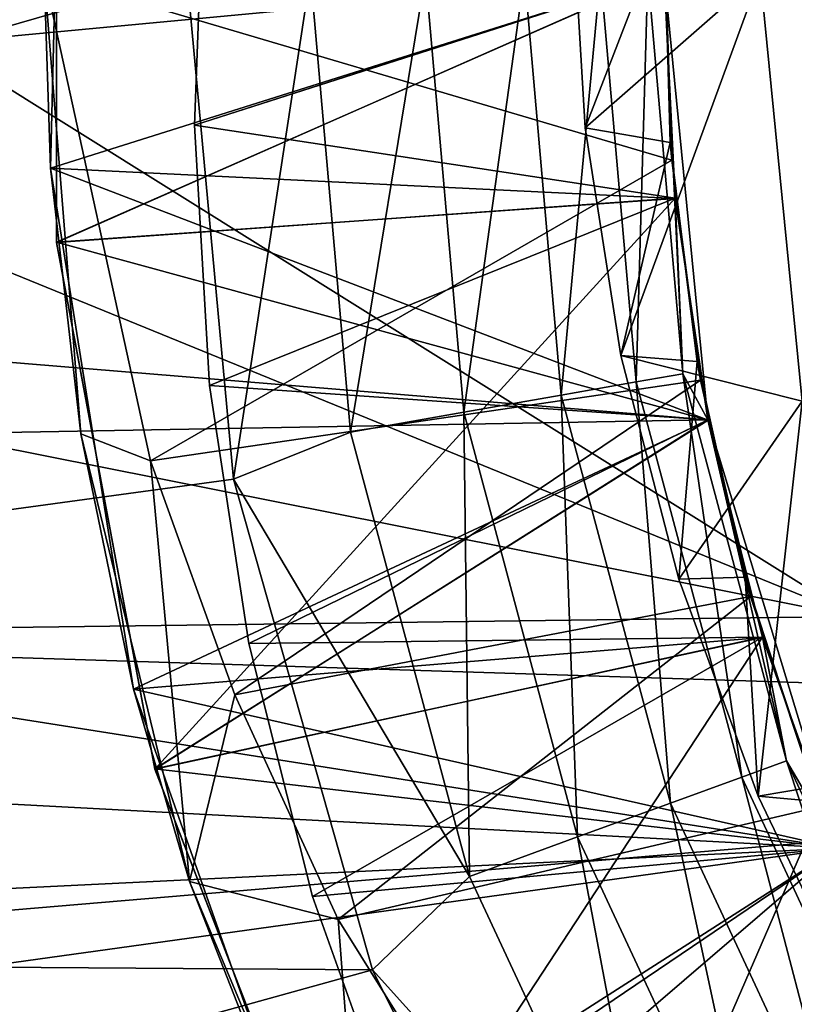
# Model space of a CAD drawing. Header units: inches. Extents: x -9.1 to 9.1, y 0 to 18.8.
# Tile 443 of 565: x 8.5292 to 8.5546, y 9.6923 to 9.7245. Entities that reach past the tile are written whole.
import ezdxf

# ---------------------------------------------------------------- set-up
doc = ezdxf.new("R2010")
doc.units = ezdxf.units.IN
doc.header["$LTSCALE"] = 65.185185
doc.header["$MEASUREMENT"] = 0
for name, color, linetype in [('209', 7, 'CONTINUOUS'), ('26', 7, 'CONTINUOUS'), ('371', 7, 'CONTINUOUS'), ('372', 7, 'CONTINUOUS'), ('375', 7, 'CONTINUOUS'), ('378', 7, 'CONTINUOUS'), ('379', 7, 'CONTINUOUS'), ('381', 7, 'CONTINUOUS'), ('382', 7, 'CONTINUOUS'), ('386', 7, 'CONTINUOUS'), ('390', 7, 'CONTINUOUS'), ('392', 7, 'CONTINUOUS'), ('394', 7, 'CONTINUOUS'), ('395', 7, 'CONTINUOUS'), ('396', 7, 'CONTINUOUS'), ('397', 7, 'CONTINUOUS'), ('398', 7, 'CONTINUOUS'), ('399', 7, 'CONTINUOUS'), ('400', 7, 'CONTINUOUS'), ('405', 7, 'CONTINUOUS'), ('815', 7, 'CONTINUOUS'), ('959', 7, 'CONTINUOUS'), ('960', 7, 'CONTINUOUS'), ('961', 7, 'CONTINUOUS'), ('962', 7, 'CONTINUOUS'), ('963', 7, 'CONTINUOUS'), ('964', 7, 'CONTINUOUS'), ('965', 7, 'CONTINUOUS'), ('966', 7, 'CONTINUOUS'), ('967', 7, 'CONTINUOUS')]:
    doc.layers.add(name, color=color, linetype=linetype)

msp = doc.modelspace()

# ---------------------------------------------------------------- linework, layer by layer
at = {"layer": '209', "color": 252, "linetype": 'Continuous', "true_color": 0x969696}
for points in [[(8.377792, 9.68874, 6.407), (8.375, 9.726, 6.407), (8.555984, 9.697413, 6.407), (8.377792, 9.68874, 6.407)], [(8.555984, 9.697413, 6.407), (8.375, 9.726, 6.407), (8.551733, 9.711426, 6.407), (8.555984, 9.697413, 6.407)], [(8.551733, 9.711426, 6.407), (8.375, 9.726, 6.407), (8.550297, 9.726, 6.407), (8.551733, 9.711426, 6.407)], [(8.562887, 9.684497, 6.407), (8.377792, 9.68874, 6.407), (8.555984, 9.697413, 6.407), (8.562887, 9.684497, 6.407)]]:
    msp.add_3dface(points, dxfattribs=at)
at = {"layer": '26', "color": 253, "linetype": 'Continuous', "true_color": 0xaab4c3}
for points in [[(8.358215, 9.745548, 6.625), (8.35811, 9.707942, 6.625), (8.551733, 9.740574, 6.625), (8.358215, 9.745548, 6.625)], [(8.551733, 9.740574, 6.625), (8.35811, 9.707942, 6.625), (8.550297, 9.726, 6.625), (8.551733, 9.740574, 6.625)], [(8.550297, 9.726, 6.625), (8.35811, 9.707942, 6.625), (8.551733, 9.711426, 6.625), (8.550297, 9.726, 6.625)], [(8.551733, 9.711426, 6.625), (8.35811, 9.707942, 6.625), (8.555984, 9.697413, 6.625), (8.551733, 9.711426, 6.625)], [(8.35811, 9.707942, 6.625), (8.36328, 9.670692, 6.625), (8.555984, 9.697413, 6.625), (8.35811, 9.707942, 6.625)], [(8.555984, 9.697413, 6.625), (8.36328, 9.670692, 6.625), (8.562887, 9.684497, 6.625), (8.555984, 9.697413, 6.625)]]:
    msp.add_3dface(points, dxfattribs=at)
at = {"layer": '371', "color": 252, "linetype": 'Continuous', "true_color": 0x969696}
for points in [[(8.550317, 9.727725, 7.061068), (8.550307, 9.727173, 7.057199), (8.5505, 9.720503, 7.061571), (8.550317, 9.727725, 7.061068)], [(8.550307, 9.727173, 7.057199), (8.550545, 9.719918, 7.057704), (8.5505, 9.720503, 7.061571), (8.550307, 9.727173, 7.057199)], [(8.5505, 9.720503, 7.061571), (8.550545, 9.719918, 7.057704), (8.551379, 9.713333, 7.062072), (8.5505, 9.720503, 7.061571)], [(8.550545, 9.719918, 7.057704), (8.551487, 9.71272, 7.058205), (8.551379, 9.713333, 7.062072), (8.550545, 9.719918, 7.057704)], [(8.551379, 9.713333, 7.062072), (8.551487, 9.71272, 7.058205), (8.552946, 9.706283, 7.062562), (8.551379, 9.713333, 7.062072)], [(8.551487, 9.71272, 7.058205), (8.553123, 9.705648, 7.0587), (8.552946, 9.706283, 7.062562), (8.551487, 9.71272, 7.058205)], [(8.552946, 9.706283, 7.062562), (8.553123, 9.705648, 7.0587), (8.555188, 9.699416, 7.063042), (8.552946, 9.706283, 7.062562)], [(8.553123, 9.705648, 7.0587), (8.555437, 9.69877, 7.05918), (8.555188, 9.699416, 7.063042), (8.553123, 9.705648, 7.0587)]]:
    msp.add_3dface(points, dxfattribs=at)
at = {"layer": '372', "color": 252, "linetype": 'Continuous', "true_color": 0x969696}
for points in [[(8.530405, 9.734767, 6.978678), (8.530405, 9.717236, 6.979638), (8.530405, 9.734764, 6.98258), (8.530405, 9.734767, 6.978678)], [(8.530405, 9.734764, 6.98258), (8.530405, 9.717236, 6.979638), (8.530405, 9.717233, 6.983541), (8.530405, 9.734764, 6.98258)], [(8.530405, 9.717236, 6.979638), (8.533627, 9.700001, 6.980582), (8.530405, 9.717233, 6.983541), (8.530405, 9.717236, 6.979638)], [(8.530405, 9.717233, 6.983541), (8.533627, 9.700001, 6.980582), (8.533627, 9.699999, 6.984488), (8.530405, 9.717233, 6.983541)], [(8.533627, 9.700001, 6.980582), (8.53996, 9.683654, 6.981476), (8.533627, 9.699999, 6.984488), (8.533627, 9.700001, 6.980582)], [(8.533627, 9.699999, 6.984488), (8.53996, 9.683654, 6.981476), (8.53996, 9.683654, 6.985383), (8.533627, 9.699999, 6.984488)]]:
    msp.add_3dface(points, dxfattribs=at)
at = {"layer": '375', "color": 252, "linetype": 'Continuous', "true_color": 0x969696}
for points in [[(8.534672, 9.726, 6.319), (8.536195, 9.709485, 6.319), (8.538717, 9.726, 6.319532), (8.534672, 9.726, 6.319)], [(8.538717, 9.726, 6.319532), (8.536195, 9.709485, 6.319), (8.540027, 9.711017, 6.319532), (8.538717, 9.726, 6.319532)], [(8.538717, 9.726, 6.319532), (8.540027, 9.711017, 6.319532), (8.542489, 9.726, 6.321095), (8.538717, 9.726, 6.319532)], [(8.542489, 9.726, 6.321095), (8.540027, 9.711017, 6.319532), (8.543742, 9.711672, 6.321095), (8.542489, 9.726, 6.321095)], [(8.545727, 9.726, 6.323582), (8.542489, 9.726, 6.321095), (8.543742, 9.711672, 6.321095), (8.545727, 9.726, 6.323582)], [(8.546931, 9.712234, 6.323582), (8.545727, 9.726, 6.323582), (8.543742, 9.711672, 6.321095), (8.546931, 9.712234, 6.323582)], [(8.54821, 9.726, 6.326823), (8.545727, 9.726, 6.323582), (8.546931, 9.712234, 6.323582), (8.54821, 9.726, 6.326823)], [(8.549377, 9.712666, 6.326823), (8.54821, 9.726, 6.326823), (8.546931, 9.712234, 6.323582), (8.549377, 9.712666, 6.326823)], [(8.549769, 9.726, 6.330597), (8.54821, 9.726, 6.326823), (8.549377, 9.712666, 6.326823), (8.549769, 9.726, 6.330597)], [(8.550912, 9.712936, 6.330597), (8.549769, 9.726, 6.330597), (8.549377, 9.712666, 6.326823), (8.550912, 9.712936, 6.330597)], [(8.550912, 9.712936, 6.330597), (8.550297, 9.726, 6.334625), (8.549769, 9.726, 6.330597), (8.550912, 9.712936, 6.330597)], [(8.550657, 9.718678, 6.334625), (8.550297, 9.726, 6.334625), (8.550912, 9.712936, 6.330597), (8.550657, 9.718678, 6.334625)], [(8.551733, 9.711426, 6.334625), (8.550657, 9.718678, 6.334625), (8.550912, 9.712936, 6.330597), (8.551733, 9.711426, 6.334625)], [(8.550508, 9.698887, 6.323582), (8.549377, 9.712666, 6.326823), (8.546931, 9.712234, 6.323582), (8.550508, 9.698887, 6.323582)], [(8.552841, 9.699736, 6.326823), (8.550912, 9.712936, 6.330597), (8.549377, 9.712666, 6.326823), (8.552841, 9.699736, 6.326823)], [(8.552841, 9.699736, 6.326823), (8.549377, 9.712666, 6.326823), (8.550508, 9.698887, 6.323582), (8.552841, 9.699736, 6.326823)], [(8.554306, 9.70027, 6.330597), (8.551733, 9.711426, 6.334625), (8.550912, 9.712936, 6.330597), (8.554306, 9.70027, 6.330597)], [(8.554306, 9.70027, 6.330597), (8.550912, 9.712936, 6.330597), (8.552841, 9.699736, 6.326823), (8.554306, 9.70027, 6.330597)], [(8.547465, 9.697779, 6.321095), (8.546931, 9.712234, 6.323582), (8.543742, 9.711672, 6.321095), (8.547465, 9.697779, 6.321095)], [(8.550508, 9.698887, 6.323582), (8.546931, 9.712234, 6.323582), (8.547465, 9.697779, 6.321095), (8.550508, 9.698887, 6.323582)], [(8.540027, 9.711017, 6.319532), (8.54392, 9.696489, 6.319532), (8.543742, 9.711672, 6.321095), (8.540027, 9.711017, 6.319532)], [(8.54392, 9.696489, 6.319532), (8.547465, 9.697779, 6.321095), (8.543742, 9.711672, 6.321095), (8.54392, 9.696489, 6.319532)], [(8.553514, 9.704315, 6.334625), (8.551733, 9.711426, 6.334625), (8.554306, 9.70027, 6.330597), (8.553514, 9.704315, 6.334625)], [(8.540027, 9.711017, 6.319532), (8.536195, 9.709485, 6.319), (8.54392, 9.696489, 6.319532), (8.540027, 9.711017, 6.319532)], [(8.536195, 9.709485, 6.319), (8.540748, 9.693431, 6.319), (8.54392, 9.696489, 6.319532), (8.536195, 9.709485, 6.319)], [(8.555984, 9.697413, 6.334625), (8.553514, 9.704315, 6.334625), (8.554306, 9.70027, 6.330597), (8.555984, 9.697413, 6.334625)], [(8.558498, 9.687605, 6.326823), (8.554306, 9.70027, 6.330597), (8.552841, 9.699736, 6.326823), (8.558498, 9.687605, 6.326823)], [(8.559848, 9.688385, 6.330597), (8.555984, 9.697413, 6.334625), (8.554306, 9.70027, 6.330597), (8.559848, 9.688385, 6.330597)], [(8.559848, 9.688385, 6.330597), (8.554306, 9.70027, 6.330597), (8.558498, 9.687605, 6.326823), (8.559848, 9.688385, 6.330597)], [(8.556347, 9.686363, 6.323582), (8.552841, 9.699736, 6.326823), (8.550508, 9.698887, 6.323582), (8.556347, 9.686363, 6.323582)], [(8.558498, 9.687605, 6.326823), (8.552841, 9.699736, 6.326823), (8.556347, 9.686363, 6.323582), (8.558498, 9.687605, 6.326823)], [(8.553543, 9.684744, 6.321095), (8.550508, 9.698887, 6.323582), (8.547465, 9.697779, 6.321095), (8.553543, 9.684744, 6.321095)], [(8.556347, 9.686363, 6.323582), (8.550508, 9.698887, 6.323582), (8.553543, 9.684744, 6.321095), (8.556347, 9.686363, 6.323582)], [(8.54392, 9.696489, 6.319532), (8.550276, 9.682858, 6.319532), (8.547465, 9.697779, 6.321095), (8.54392, 9.696489, 6.319532)], [(8.550276, 9.682858, 6.319532), (8.553543, 9.684744, 6.321095), (8.547465, 9.697779, 6.321095), (8.550276, 9.682858, 6.319532)], [(8.54392, 9.696489, 6.319532), (8.540748, 9.693431, 6.319), (8.550276, 9.682858, 6.319532), (8.54392, 9.696489, 6.319532)], [(8.540748, 9.693431, 6.319), (8.54817, 9.6785, 6.319), (8.550276, 9.682858, 6.319532), (8.540748, 9.693431, 6.319)]]:
    msp.add_3dface(points, dxfattribs=at)
at = {"layer": '378', "color": 252, "linetype": 'Continuous', "true_color": 0x969696}
for points in [[(8.530405, 9.734767, 6.916178), (8.530405, 9.717236, 6.917138), (8.530405, 9.734764, 6.92008), (8.530405, 9.734767, 6.916178)], [(8.530405, 9.734764, 6.92008), (8.530405, 9.717236, 6.917138), (8.530405, 9.717233, 6.921041), (8.530405, 9.734764, 6.92008)], [(8.530405, 9.717236, 6.917138), (8.533627, 9.700001, 6.918082), (8.530405, 9.717233, 6.921041), (8.530405, 9.717236, 6.917138)], [(8.530405, 9.717233, 6.921041), (8.533627, 9.700001, 6.918082), (8.533627, 9.699999, 6.921988), (8.530405, 9.717233, 6.921041)], [(8.533627, 9.700001, 6.918082), (8.53996, 9.683654, 6.918976), (8.533627, 9.699999, 6.921988), (8.533627, 9.700001, 6.918082)], [(8.533627, 9.699999, 6.921988), (8.53996, 9.683654, 6.918976), (8.53996, 9.683654, 6.922883), (8.533627, 9.699999, 6.921988)]]:
    msp.add_3dface(points, dxfattribs=at)
at = {"layer": '379', "color": 252, "linetype": 'Continuous', "true_color": 0x969696}
for points in [[(8.547713, 9.720979, 7.063112), (8.553437, 9.726, 7.069), (8.54727, 9.728507, 7.062792), (8.547713, 9.720979, 7.063112)], [(8.548885, 9.713528, 7.063432), (8.553437, 9.726, 7.069), (8.547713, 9.720979, 7.063112), (8.548885, 9.713528, 7.063432)], [(8.554812, 9.712039, 7.069), (8.553437, 9.726, 7.069), (8.548885, 9.713528, 7.063432), (8.554812, 9.712039, 7.069)], [(8.55078, 9.706207, 7.063749), (8.554812, 9.712039, 7.069), (8.548885, 9.713528, 7.063432), (8.55078, 9.706207, 7.063749)], [(8.553376, 9.699113, 7.064059), (8.554812, 9.712039, 7.069), (8.55078, 9.706207, 7.063749), (8.553376, 9.699113, 7.064059)], [(8.558885, 9.698614, 7.069), (8.554812, 9.712039, 7.069), (8.553376, 9.699113, 7.064059), (8.558885, 9.698614, 7.069)], [(8.55663, 9.692338, 7.064355), (8.558885, 9.698614, 7.069), (8.553376, 9.699113, 7.064059), (8.55663, 9.692338, 7.064355)]]:
    msp.add_3dface(points, dxfattribs=at)
at = {"layer": '381', "color": 252, "linetype": 'Continuous', "true_color": 0x969696}
for points in [[(8.534922, 9.721066, 6.82986), (8.535244, 9.729585, 6.829591), (8.550297, 9.726, 6.819), (8.534922, 9.721066, 6.82986)], [(8.550657, 9.718678, 6.819), (8.534922, 9.721066, 6.82986), (8.550297, 9.726, 6.819), (8.550657, 9.718678, 6.819)], [(8.535411, 9.712544, 6.830127), (8.534922, 9.721066, 6.82986), (8.550657, 9.718678, 6.819), (8.535411, 9.712544, 6.830127)], [(8.551733, 9.711427, 6.819), (8.535411, 9.712544, 6.830127), (8.550657, 9.718678, 6.819), (8.551733, 9.711427, 6.819)], [(8.536702, 9.704111, 6.830391), (8.535411, 9.712544, 6.830127), (8.551733, 9.711427, 6.819), (8.536702, 9.704111, 6.830391)], [(8.553514, 9.704315, 6.819), (8.536702, 9.704111, 6.830391), (8.551733, 9.711427, 6.819), (8.553514, 9.704315, 6.819)], [(8.538791, 9.695825, 6.830648), (8.536702, 9.704111, 6.830391), (8.553514, 9.704315, 6.819), (8.538791, 9.695825, 6.830648)], [(8.555984, 9.697412, 6.819), (8.538791, 9.695825, 6.830648), (8.553514, 9.704315, 6.819), (8.555984, 9.697412, 6.819)], [(8.541673, 9.68774, 6.830896), (8.538791, 9.695825, 6.830648), (8.555984, 9.697412, 6.819), (8.541673, 9.68774, 6.830896)], [(8.559118, 9.690785, 6.819), (8.541673, 9.68774, 6.830896), (8.555984, 9.697412, 6.819), (8.559118, 9.690785, 6.819)]]:
    msp.add_3dface(points, dxfattribs=at)
at = {"layer": '382', "color": 252, "linetype": 'Continuous', "true_color": 0x969696}
for points in [[(8.530405, 9.734767, 6.853678), (8.530405, 9.717236, 6.854638), (8.530405, 9.734764, 6.85758), (8.530405, 9.734767, 6.853678)], [(8.530405, 9.734764, 6.85758), (8.530405, 9.717236, 6.854638), (8.530405, 9.717233, 6.858541), (8.530405, 9.734764, 6.85758)], [(8.530405, 9.717236, 6.854638), (8.533627, 9.700001, 6.855582), (8.530405, 9.717233, 6.858541), (8.530405, 9.717236, 6.854638)], [(8.530405, 9.717233, 6.858541), (8.533627, 9.700001, 6.855582), (8.533627, 9.699999, 6.859488), (8.530405, 9.717233, 6.858541)], [(8.533627, 9.700001, 6.855582), (8.53996, 9.683654, 6.856476), (8.533627, 9.699999, 6.859488), (8.533627, 9.700001, 6.855582)], [(8.533627, 9.699999, 6.859488), (8.53996, 9.683654, 6.856476), (8.53996, 9.683654, 6.860383), (8.533627, 9.699999, 6.859488)]]:
    msp.add_3dface(points, dxfattribs=at)
at = {"layer": '386', "color": 252, "linetype": 'Continuous', "true_color": 0x969696}
for points in [[(8.530405, 9.734767, 7.009928), (8.530405, 9.717236, 7.010888), (8.530405, 9.734764, 7.01383), (8.530405, 9.734767, 7.009928)], [(8.530405, 9.734764, 7.01383), (8.530405, 9.717236, 7.010888), (8.530405, 9.717233, 7.014791), (8.530405, 9.734764, 7.01383)], [(8.530405, 9.717236, 7.010888), (8.533627, 9.700001, 7.011832), (8.530405, 9.717233, 7.014791), (8.530405, 9.717236, 7.010888)], [(8.530405, 9.717233, 7.014791), (8.533627, 9.700001, 7.011832), (8.533627, 9.699999, 7.015738), (8.530405, 9.717233, 7.014791)], [(8.533627, 9.700001, 7.011832), (8.53996, 9.683654, 7.012726), (8.533627, 9.699999, 7.015738), (8.533627, 9.700001, 7.011832)], [(8.533627, 9.699999, 7.015738), (8.53996, 9.683654, 7.012726), (8.53996, 9.683654, 7.016633), (8.533627, 9.699999, 7.015738)]]:
    msp.add_3dface(points, dxfattribs=at)
at = {"layer": '390', "color": 252, "linetype": 'Continuous', "true_color": 0x969696}
for points in [[(8.530405, 9.734767, 6.947428), (8.530405, 9.717236, 6.948388), (8.530405, 9.734764, 6.95133), (8.530405, 9.734767, 6.947428)], [(8.530405, 9.734764, 6.95133), (8.530405, 9.717236, 6.948388), (8.530405, 9.717233, 6.952291), (8.530405, 9.734764, 6.95133)], [(8.530405, 9.717236, 6.948388), (8.533627, 9.700001, 6.949332), (8.530405, 9.717233, 6.952291), (8.530405, 9.717236, 6.948388)], [(8.530405, 9.717233, 6.952291), (8.533627, 9.700001, 6.949332), (8.533627, 9.699999, 6.953238), (8.530405, 9.717233, 6.952291)], [(8.533627, 9.700001, 6.949332), (8.53996, 9.683654, 6.950226), (8.533627, 9.699999, 6.953238), (8.533627, 9.700001, 6.949332)], [(8.533627, 9.699999, 6.953238), (8.53996, 9.683654, 6.950226), (8.53996, 9.683654, 6.954133), (8.533627, 9.699999, 6.953238)]]:
    msp.add_3dface(points, dxfattribs=at)
at = {"layer": '392', "color": 252, "linetype": 'Continuous', "true_color": 0x969696}
for points in [[(8.530405, 9.734764, 6.98258), (8.530405, 9.717233, 6.983541), (8.550297, 9.726006, 6.994781), (8.530405, 9.734764, 6.98258)], [(8.530405, 9.734764, 6.92008), (8.530405, 9.717233, 6.921041), (8.550297, 9.726006, 6.932281), (8.530405, 9.734764, 6.92008)], [(8.530405, 9.734764, 6.85758), (8.530405, 9.717233, 6.858541), (8.550297, 9.726006, 6.869781), (8.530405, 9.734764, 6.85758)], [(8.530405, 9.734764, 7.01383), (8.530405, 9.717233, 7.014791), (8.550297, 9.726006, 7.026031), (8.530405, 9.734764, 7.01383)], [(8.530405, 9.734764, 6.95133), (8.530405, 9.717233, 6.952291), (8.550297, 9.726006, 6.963531), (8.530405, 9.734764, 6.95133)], [(8.530405, 9.717233, 6.889791), (8.550297, 9.726006, 6.901031), (8.530405, 9.734764, 6.88883), (8.530405, 9.717233, 6.889791)], [(8.535244, 9.729585, 6.829591), (8.534922, 9.721066, 6.82986), (8.550297, 9.726006, 6.838531), (8.535244, 9.729585, 6.829591)], [(8.550545, 9.719918, 7.057704), (8.550307, 9.727173, 7.057199), (8.53, 9.726, 7.045562), (8.550545, 9.719918, 7.057704)], [(8.533478, 9.710088, 7.047668), (8.550545, 9.719918, 7.057704), (8.53, 9.726, 7.045562), (8.533478, 9.710088, 7.047668)], [(8.550297, 9.726006, 6.994781), (8.530405, 9.717233, 6.983541), (8.550657, 9.718683, 6.99529), (8.550297, 9.726006, 6.994781)], [(8.550297, 9.726006, 6.932281), (8.530405, 9.717233, 6.921041), (8.550657, 9.718683, 6.93279), (8.550297, 9.726006, 6.932281)], [(8.550297, 9.726006, 6.869781), (8.530405, 9.717233, 6.858541), (8.550657, 9.718683, 6.87029), (8.550297, 9.726006, 6.869781)], [(8.550297, 9.726006, 7.026031), (8.530405, 9.717233, 7.014791), (8.550657, 9.718683, 7.02654), (8.550297, 9.726006, 7.026031)], [(8.550297, 9.726006, 6.963531), (8.530405, 9.717233, 6.952291), (8.550657, 9.718683, 6.96404), (8.550297, 9.726006, 6.963531)], [(8.550657, 9.718683, 6.90154), (8.550297, 9.726006, 6.901031), (8.530405, 9.717233, 6.889791), (8.550657, 9.718683, 6.90154)], [(8.550297, 9.726006, 6.838531), (8.534922, 9.721066, 6.82986), (8.550657, 9.718683, 6.83904), (8.550297, 9.726006, 6.838531)], [(8.534922, 9.721066, 6.82986), (8.535411, 9.712544, 6.830127), (8.550657, 9.718683, 6.83904), (8.534922, 9.721066, 6.82986)], [(8.551487, 9.71272, 7.058205), (8.550545, 9.719918, 7.057704), (8.533478, 9.710088, 7.047668), (8.551487, 9.71272, 7.058205)], [(8.530405, 9.717233, 6.983541), (8.533627, 9.699999, 6.984488), (8.550657, 9.718683, 6.99529), (8.530405, 9.717233, 6.983541)], [(8.530405, 9.717233, 6.921041), (8.533627, 9.699999, 6.921988), (8.550657, 9.718683, 6.93279), (8.530405, 9.717233, 6.921041)], [(8.530405, 9.717233, 6.858541), (8.533627, 9.699999, 6.859488), (8.550657, 9.718683, 6.87029), (8.530405, 9.717233, 6.858541)], [(8.530405, 9.717233, 7.014791), (8.533627, 9.699999, 7.015738), (8.550657, 9.718683, 7.02654), (8.530405, 9.717233, 7.014791)], [(8.530405, 9.717233, 6.952291), (8.533627, 9.699999, 6.953238), (8.550657, 9.718683, 6.96404), (8.530405, 9.717233, 6.952291)], [(8.533627, 9.699999, 6.890738), (8.550657, 9.718683, 6.90154), (8.530405, 9.717233, 6.889791), (8.533627, 9.699999, 6.890738)], [(8.550657, 9.718683, 6.99529), (8.533627, 9.699999, 6.984488), (8.551732, 9.711431, 6.995795), (8.550657, 9.718683, 6.99529)], [(8.550657, 9.718683, 6.93279), (8.533627, 9.699999, 6.921988), (8.551732, 9.711431, 6.933295), (8.550657, 9.718683, 6.93279)], [(8.550657, 9.718683, 6.87029), (8.533627, 9.699999, 6.859488), (8.551732, 9.711431, 6.870795), (8.550657, 9.718683, 6.87029)], [(8.550657, 9.718683, 7.02654), (8.533627, 9.699999, 7.015738), (8.551732, 9.711431, 7.027045), (8.550657, 9.718683, 7.02654)], [(8.550657, 9.718683, 6.96404), (8.533627, 9.699999, 6.953238), (8.551732, 9.711431, 6.964545), (8.550657, 9.718683, 6.96404)], [(8.551732, 9.711431, 6.902045), (8.550657, 9.718683, 6.90154), (8.533627, 9.699999, 6.890738), (8.551732, 9.711431, 6.902045)], [(8.550657, 9.718683, 6.83904), (8.535411, 9.712544, 6.830127), (8.551732, 9.711431, 6.839545), (8.550657, 9.718683, 6.83904)], [(8.536241, 9.702424, 7.048725), (8.551487, 9.71272, 7.058205), (8.533478, 9.710088, 7.047668), (8.536241, 9.702424, 7.048725)], [(8.553123, 9.705648, 7.0587), (8.551487, 9.71272, 7.058205), (8.536241, 9.702424, 7.048725), (8.553123, 9.705648, 7.0587)], [(8.535411, 9.712544, 6.830127), (8.536702, 9.704111, 6.830391), (8.551732, 9.711431, 6.839545), (8.535411, 9.712544, 6.830127)], [(8.551732, 9.711431, 6.995795), (8.533627, 9.699999, 6.984488), (8.553513, 9.704319, 6.996293), (8.551732, 9.711431, 6.995795)], [(8.551732, 9.711431, 6.933295), (8.533627, 9.699999, 6.921988), (8.553513, 9.704319, 6.933793), (8.551732, 9.711431, 6.933295)], [(8.551732, 9.711431, 6.870795), (8.533627, 9.699999, 6.859488), (8.553513, 9.704319, 6.871293), (8.551732, 9.711431, 6.870795)], [(8.551732, 9.711431, 7.027045), (8.533627, 9.699999, 7.015738), (8.553513, 9.704319, 7.027543), (8.551732, 9.711431, 7.027045)], [(8.551732, 9.711431, 6.964545), (8.533627, 9.699999, 6.953238), (8.553513, 9.704319, 6.965043), (8.551732, 9.711431, 6.964545)], [(8.553513, 9.704319, 6.902543), (8.551732, 9.711431, 6.902045), (8.533627, 9.699999, 6.890738), (8.553513, 9.704319, 6.902543)], [(8.551732, 9.711431, 6.839545), (8.536702, 9.704111, 6.830391), (8.553513, 9.704319, 6.840043), (8.551732, 9.711431, 6.839545)], [(8.539627, 9.695073, 7.04976), (8.553123, 9.705648, 7.0587), (8.536241, 9.702424, 7.048725), (8.539627, 9.695073, 7.04976)], [(8.555437, 9.69877, 7.05918), (8.553123, 9.705648, 7.0587), (8.539627, 9.695073, 7.04976), (8.555437, 9.69877, 7.05918)], [(8.533627, 9.699999, 6.984488), (8.53996, 9.683654, 6.985383), (8.553513, 9.704319, 6.996293), (8.533627, 9.699999, 6.984488)], [(8.533627, 9.699999, 6.921988), (8.53996, 9.683654, 6.922883), (8.553513, 9.704319, 6.933793), (8.533627, 9.699999, 6.921988)], [(8.533627, 9.699999, 6.859488), (8.53996, 9.683654, 6.860383), (8.553513, 9.704319, 6.871293), (8.533627, 9.699999, 6.859488)], [(8.533627, 9.699999, 7.015738), (8.53996, 9.683654, 7.016633), (8.553513, 9.704319, 7.027543), (8.533627, 9.699999, 7.015738)], [(8.533627, 9.699999, 6.953238), (8.53996, 9.683654, 6.954133), (8.553513, 9.704319, 6.965043), (8.533627, 9.699999, 6.953238)], [(8.53996, 9.683654, 6.891633), (8.553513, 9.704319, 6.902543), (8.533627, 9.699999, 6.890738), (8.53996, 9.683654, 6.891633)], [(8.536702, 9.704111, 6.830391), (8.538791, 9.695825, 6.830648), (8.553513, 9.704319, 6.840043), (8.536702, 9.704111, 6.830391)], [(8.553513, 9.704319, 6.840043), (8.538791, 9.695825, 6.830648), (8.555982, 9.697416, 6.840524), (8.553513, 9.704319, 6.840043)], [(8.553513, 9.704319, 6.996293), (8.53996, 9.683654, 6.985383), (8.555982, 9.697416, 6.996774), (8.553513, 9.704319, 6.996293)], [(8.553513, 9.704319, 6.933793), (8.53996, 9.683654, 6.922883), (8.555982, 9.697416, 6.934274), (8.553513, 9.704319, 6.933793)], [(8.553513, 9.704319, 6.871293), (8.53996, 9.683654, 6.860383), (8.555982, 9.697416, 6.871774), (8.553513, 9.704319, 6.871293)], [(8.553513, 9.704319, 7.027543), (8.53996, 9.683654, 7.016633), (8.555982, 9.697416, 7.028024), (8.553513, 9.704319, 7.027543)], [(8.553513, 9.704319, 6.965043), (8.53996, 9.683654, 6.954133), (8.555982, 9.697416, 6.965524), (8.553513, 9.704319, 6.965043)], [(8.555982, 9.697416, 6.903024), (8.553513, 9.704319, 6.902543), (8.53996, 9.683654, 6.891633), (8.555982, 9.697416, 6.903024)], [(8.548008, 9.681656, 7.051713), (8.555437, 9.69877, 7.05918), (8.539627, 9.695073, 7.04976), (8.548008, 9.681656, 7.051713)], [(8.558407, 9.69215, 7.05964), (8.555437, 9.69877, 7.05918), (8.548008, 9.681656, 7.051713), (8.558407, 9.69215, 7.05964)], [(8.538791, 9.695825, 6.830648), (8.541673, 9.68774, 6.830896), (8.555982, 9.697416, 6.840524), (8.538791, 9.695825, 6.830648)], [(8.555982, 9.697416, 6.996774), (8.53996, 9.683654, 6.985383), (8.559115, 9.690791, 6.997234), (8.555982, 9.697416, 6.996774)], [(8.555982, 9.697416, 6.934274), (8.53996, 9.683654, 6.922883), (8.559115, 9.690791, 6.934734), (8.555982, 9.697416, 6.934274)], [(8.555982, 9.697416, 6.871774), (8.53996, 9.683654, 6.860383), (8.559115, 9.690791, 6.872234), (8.555982, 9.697416, 6.871774)], [(8.555982, 9.697416, 7.028024), (8.53996, 9.683654, 7.016633), (8.559115, 9.690791, 7.028484), (8.555982, 9.697416, 7.028024)], [(8.555982, 9.697416, 6.965524), (8.53996, 9.683654, 6.954133), (8.559115, 9.690791, 6.965984), (8.555982, 9.697416, 6.965524)], [(8.559115, 9.690791, 6.903484), (8.555982, 9.697416, 6.903024), (8.53996, 9.683654, 6.891633), (8.559115, 9.690791, 6.903484)], [(8.555982, 9.697416, 6.840524), (8.541673, 9.68774, 6.830896), (8.559115, 9.690791, 6.840984), (8.555982, 9.697416, 6.840524)]]:
    msp.add_3dface(points, dxfattribs=at)
at = {"layer": '394', "color": 252, "linetype": 'Continuous', "true_color": 0x969696}
for points in [[(8.530212, 9.719663, 7.042005), (8.53063, 9.736922, 7.04106), (8.550297, 9.725994, 7.029938), (8.530212, 9.719663, 7.042005)], [(8.530405, 9.717236, 6.979638), (8.530405, 9.734767, 6.978678), (8.550297, 9.725994, 6.967438), (8.530405, 9.717236, 6.979638)], [(8.530405, 9.717236, 6.917138), (8.530405, 9.734767, 6.916178), (8.550297, 9.725994, 6.904938), (8.530405, 9.717236, 6.917138)], [(8.530405, 9.717236, 6.854638), (8.530405, 9.734767, 6.853678), (8.550297, 9.725994, 6.842438), (8.530405, 9.717236, 6.854638)], [(8.530405, 9.717236, 7.010888), (8.530405, 9.734767, 7.009928), (8.550297, 9.725994, 6.998688), (8.530405, 9.717236, 7.010888)], [(8.530405, 9.717236, 6.948388), (8.530405, 9.734767, 6.947428), (8.550297, 9.725994, 6.936188), (8.530405, 9.717236, 6.948388)], [(8.530405, 9.717236, 6.885888), (8.530405, 9.734767, 6.884928), (8.550297, 9.725994, 6.873688), (8.530405, 9.717236, 6.885888)], [(8.550317, 9.727725, 7.061068), (8.547713, 9.720979, 7.063112), (8.54727, 9.728507, 7.062792), (8.550317, 9.727725, 7.061068)], [(8.550317, 9.727725, 7.061068), (8.5505, 9.720503, 7.061571), (8.547713, 9.720979, 7.063112), (8.550317, 9.727725, 7.061068)], [(8.550658, 9.718671, 7.03045), (8.530212, 9.719663, 7.042005), (8.550297, 9.725994, 7.029938), (8.550658, 9.718671, 7.03045)], [(8.550658, 9.718671, 6.96795), (8.530405, 9.717236, 6.979638), (8.550297, 9.725994, 6.967438), (8.550658, 9.718671, 6.96795)], [(8.550658, 9.718671, 6.90545), (8.530405, 9.717236, 6.917138), (8.550297, 9.725994, 6.904938), (8.550658, 9.718671, 6.90545)], [(8.550658, 9.718671, 6.84295), (8.530405, 9.717236, 6.854638), (8.550297, 9.725994, 6.842438), (8.550658, 9.718671, 6.84295)], [(8.550658, 9.718671, 6.9992), (8.530405, 9.717236, 7.010888), (8.550297, 9.725994, 6.998688), (8.550658, 9.718671, 6.9992)], [(8.550658, 9.718671, 6.9367), (8.530405, 9.717236, 6.948388), (8.550297, 9.725994, 6.936188), (8.550658, 9.718671, 6.9367)], [(8.550658, 9.718671, 6.8742), (8.530405, 9.717236, 6.885888), (8.550297, 9.725994, 6.873688), (8.550658, 9.718671, 6.8742)], [(8.5505, 9.720503, 7.061571), (8.548885, 9.713528, 7.063432), (8.547713, 9.720979, 7.063112), (8.5505, 9.720503, 7.061571)], [(8.5505, 9.720503, 7.061571), (8.551379, 9.713333, 7.062072), (8.548885, 9.713528, 7.063432), (8.5505, 9.720503, 7.061571)], [(8.532924, 9.702612, 7.042939), (8.530212, 9.719663, 7.042005), (8.551734, 9.71142, 7.030955), (8.532924, 9.702612, 7.042939)], [(8.551734, 9.71142, 7.030955), (8.530212, 9.719663, 7.042005), (8.550658, 9.718671, 7.03045), (8.551734, 9.71142, 7.030955)], [(8.551734, 9.71142, 6.968455), (8.530405, 9.717236, 6.979638), (8.550658, 9.718671, 6.96795), (8.551734, 9.71142, 6.968455)], [(8.551734, 9.71142, 6.905955), (8.530405, 9.717236, 6.917138), (8.550658, 9.718671, 6.90545), (8.551734, 9.71142, 6.905955)], [(8.551734, 9.71142, 6.843455), (8.530405, 9.717236, 6.854638), (8.550658, 9.718671, 6.84295), (8.551734, 9.71142, 6.843455)], [(8.551734, 9.71142, 6.999705), (8.530405, 9.717236, 7.010888), (8.550658, 9.718671, 6.9992), (8.551734, 9.71142, 6.999705)], [(8.551734, 9.71142, 6.937205), (8.530405, 9.717236, 6.948388), (8.550658, 9.718671, 6.9367), (8.551734, 9.71142, 6.937205)], [(8.551734, 9.71142, 6.874705), (8.530405, 9.717236, 6.885888), (8.550658, 9.718671, 6.8742), (8.551734, 9.71142, 6.874705)], [(8.533627, 9.700001, 6.980582), (8.530405, 9.717236, 6.979638), (8.551734, 9.71142, 6.968455), (8.533627, 9.700001, 6.980582)], [(8.533627, 9.700001, 6.918082), (8.530405, 9.717236, 6.917138), (8.551734, 9.71142, 6.905955), (8.533627, 9.700001, 6.918082)], [(8.533627, 9.700001, 6.855582), (8.530405, 9.717236, 6.854638), (8.551734, 9.71142, 6.843455), (8.533627, 9.700001, 6.855582)], [(8.533627, 9.700001, 7.011832), (8.530405, 9.717236, 7.010888), (8.551734, 9.71142, 6.999705), (8.533627, 9.700001, 7.011832)], [(8.533627, 9.700001, 6.949332), (8.530405, 9.717236, 6.948388), (8.551734, 9.71142, 6.937205), (8.533627, 9.700001, 6.949332)], [(8.533627, 9.700001, 6.886832), (8.530405, 9.717236, 6.885888), (8.551734, 9.71142, 6.874705), (8.533627, 9.700001, 6.886832)], [(8.551379, 9.713333, 7.062072), (8.55078, 9.706207, 7.063749), (8.548885, 9.713528, 7.063432), (8.551379, 9.713333, 7.062072)], [(8.551379, 9.713333, 7.062072), (8.552946, 9.706283, 7.062562), (8.55078, 9.706207, 7.063749), (8.551379, 9.713333, 7.062072)], [(8.553516, 9.704309, 7.03145), (8.532924, 9.702612, 7.042939), (8.551734, 9.71142, 7.030955), (8.553516, 9.704309, 7.03145)], [(8.553516, 9.704309, 6.96895), (8.533627, 9.700001, 6.980582), (8.551734, 9.71142, 6.968455), (8.553516, 9.704309, 6.96895)], [(8.553516, 9.704309, 6.90645), (8.533627, 9.700001, 6.918082), (8.551734, 9.71142, 6.905955), (8.553516, 9.704309, 6.90645)], [(8.553516, 9.704309, 6.84395), (8.533627, 9.700001, 6.855582), (8.551734, 9.71142, 6.843455), (8.553516, 9.704309, 6.84395)], [(8.553516, 9.704309, 7.0002), (8.533627, 9.700001, 7.011832), (8.551734, 9.71142, 6.999705), (8.553516, 9.704309, 7.0002)], [(8.553516, 9.704309, 6.9377), (8.533627, 9.700001, 6.949332), (8.551734, 9.71142, 6.937205), (8.553516, 9.704309, 6.9377)], [(8.553516, 9.704309, 6.8752), (8.533627, 9.700001, 6.886832), (8.551734, 9.71142, 6.874705), (8.553516, 9.704309, 6.8752)], [(8.552946, 9.706283, 7.062562), (8.553376, 9.699113, 7.064059), (8.55078, 9.706207, 7.063749), (8.552946, 9.706283, 7.062562)], [(8.552946, 9.706283, 7.062562), (8.555188, 9.699416, 7.063042), (8.553376, 9.699113, 7.064059), (8.552946, 9.706283, 7.062562)], [(8.555986, 9.697408, 7.031931), (8.532924, 9.702612, 7.042939), (8.553516, 9.704309, 7.03145), (8.555986, 9.697408, 7.031931)], [(8.555986, 9.697408, 6.969431), (8.533627, 9.700001, 6.980582), (8.553516, 9.704309, 6.96895), (8.555986, 9.697408, 6.969431)], [(8.555986, 9.697408, 6.906931), (8.533627, 9.700001, 6.918082), (8.553516, 9.704309, 6.90645), (8.555986, 9.697408, 6.906931)], [(8.555986, 9.697408, 6.844431), (8.533627, 9.700001, 6.855582), (8.553516, 9.704309, 6.84395), (8.555986, 9.697408, 6.844431)], [(8.555986, 9.697408, 7.000681), (8.533627, 9.700001, 7.011832), (8.553516, 9.704309, 7.0002), (8.555986, 9.697408, 7.000681)], [(8.555986, 9.697408, 6.938181), (8.533627, 9.700001, 6.949332), (8.553516, 9.704309, 6.9377), (8.555986, 9.697408, 6.938181)], [(8.555986, 9.697408, 6.875681), (8.533627, 9.700001, 6.886832), (8.553516, 9.704309, 6.8752), (8.555986, 9.697408, 6.875681)], [(8.538675, 9.68634, 7.043829), (8.532924, 9.702612, 7.042939), (8.555986, 9.697408, 7.031931), (8.538675, 9.68634, 7.043829)], [(8.53996, 9.683654, 6.981476), (8.533627, 9.700001, 6.980582), (8.555986, 9.697408, 6.969431), (8.53996, 9.683654, 6.981476)], [(8.53996, 9.683654, 6.918976), (8.533627, 9.700001, 6.918082), (8.555986, 9.697408, 6.906931), (8.53996, 9.683654, 6.918976)], [(8.53996, 9.683654, 6.856476), (8.533627, 9.700001, 6.855582), (8.555986, 9.697408, 6.844431), (8.53996, 9.683654, 6.856476)], [(8.53996, 9.683654, 7.012726), (8.533627, 9.700001, 7.011832), (8.555986, 9.697408, 7.000681), (8.53996, 9.683654, 7.012726)], [(8.53996, 9.683654, 6.950226), (8.533627, 9.700001, 6.949332), (8.555986, 9.697408, 6.938181), (8.53996, 9.683654, 6.950226)], [(8.53996, 9.683654, 6.887726), (8.533627, 9.700001, 6.886832), (8.555986, 9.697408, 6.875681), (8.53996, 9.683654, 6.887726)], [(8.555188, 9.699416, 7.063042), (8.55663, 9.692338, 7.064355), (8.553376, 9.699113, 7.064059), (8.555188, 9.699416, 7.063042)], [(8.559119, 9.690784, 7.032391), (8.538675, 9.68634, 7.043829), (8.555986, 9.697408, 7.031931), (8.559119, 9.690784, 7.032391)], [(8.559119, 9.690784, 6.969891), (8.53996, 9.683654, 6.981476), (8.555986, 9.697408, 6.969431), (8.559119, 9.690784, 6.969891)], [(8.559119, 9.690784, 6.907391), (8.53996, 9.683654, 6.918976), (8.555986, 9.697408, 6.906931), (8.559119, 9.690784, 6.907391)], [(8.559119, 9.690784, 6.844891), (8.53996, 9.683654, 6.856476), (8.555986, 9.697408, 6.844431), (8.559119, 9.690784, 6.844891)], [(8.559119, 9.690784, 7.001141), (8.53996, 9.683654, 7.012726), (8.555986, 9.697408, 7.000681), (8.559119, 9.690784, 7.001141)], [(8.559119, 9.690784, 6.938641), (8.53996, 9.683654, 6.950226), (8.555986, 9.697408, 6.938181), (8.559119, 9.690784, 6.938641)], [(8.559119, 9.690784, 6.876141), (8.53996, 9.683654, 6.887726), (8.555986, 9.697408, 6.875681), (8.559119, 9.690784, 6.876141)]]:
    msp.add_3dface(points, dxfattribs=at)
at = {"layer": '395', "color": 252, "linetype": 'Continuous', "true_color": 0x969696}
for points in [[(8.530405, 9.734764, 6.88883), (8.530405, 9.734767, 6.884928), (8.530405, 9.717236, 6.885888), (8.530405, 9.734764, 6.88883)], [(8.530405, 9.717233, 6.889791), (8.530405, 9.734764, 6.88883), (8.530405, 9.717236, 6.885888), (8.530405, 9.717233, 6.889791)], [(8.530405, 9.717233, 6.889791), (8.530405, 9.717236, 6.885888), (8.533627, 9.700001, 6.886832), (8.530405, 9.717233, 6.889791)], [(8.533627, 9.699999, 6.890738), (8.530405, 9.717233, 6.889791), (8.533627, 9.700001, 6.886832), (8.533627, 9.699999, 6.890738)], [(8.533627, 9.699999, 6.890738), (8.533627, 9.700001, 6.886832), (8.53996, 9.683654, 6.887726), (8.533627, 9.699999, 6.890738)], [(8.53996, 9.683654, 6.891633), (8.533627, 9.699999, 6.890738), (8.53996, 9.683654, 6.887726), (8.53996, 9.683654, 6.891633)]]:
    msp.add_3dface(points, dxfattribs=at)
at = {"layer": '396', "color": 252, "linetype": 'Continuous', "true_color": 0x969696}
msp.add_3dface([(8.553437, 9.726, 7.069), (8.554812, 9.712039, 7.069), (8.696563, 9.726, 7.069), (8.553437, 9.726, 7.069)], dxfattribs=at)
at = {"layer": '397', "color": 252, "linetype": 'Continuous', "true_color": 0x969696}
for points in [[(8.533478, 9.710088, 7.047668), (8.53, 9.726, 7.045562), (8.531197, 9.710967, 7.045562), (8.533478, 9.710088, 7.047668)], [(8.534757, 9.696315, 7.045562), (8.533478, 9.710088, 7.047668), (8.531197, 9.710967, 7.045562), (8.534757, 9.696315, 7.045562)], [(8.536241, 9.702424, 7.048725), (8.533478, 9.710088, 7.047668), (8.534757, 9.696315, 7.045562), (8.536241, 9.702424, 7.048725)], [(8.539627, 9.695073, 7.04976), (8.536241, 9.702424, 7.048725), (8.534757, 9.696315, 7.045562), (8.539627, 9.695073, 7.04976)], [(8.540592, 9.682408, 7.045562), (8.539627, 9.695073, 7.04976), (8.534757, 9.696315, 7.045562), (8.540592, 9.682408, 7.045562)], [(8.548008, 9.681656, 7.051713), (8.539627, 9.695073, 7.04976), (8.540592, 9.682408, 7.045562), (8.548008, 9.681656, 7.051713)]]:
    msp.add_3dface(points, dxfattribs=at)
at = {"layer": '398', "color": 252, "linetype": 'Continuous', "true_color": 0x969696}
for points in [[(8.53, 9.726, 7.045562), (8.53063, 9.736922, 7.04106), (8.530212, 9.719663, 7.042005), (8.53, 9.726, 7.045562)], [(8.53, 9.726, 7.045562), (8.530212, 9.719663, 7.042005), (8.531197, 9.710967, 7.045562), (8.53, 9.726, 7.045562)], [(8.530212, 9.719663, 7.042005), (8.532924, 9.702612, 7.042939), (8.531197, 9.710967, 7.045562), (8.530212, 9.719663, 7.042005)], [(8.532924, 9.702612, 7.042939), (8.534757, 9.696315, 7.045562), (8.531197, 9.710967, 7.045562), (8.532924, 9.702612, 7.042939)], [(8.532924, 9.702612, 7.042939), (8.538675, 9.68634, 7.043829), (8.534757, 9.696315, 7.045562), (8.532924, 9.702612, 7.042939)], [(8.538675, 9.68634, 7.043829), (8.540592, 9.682408, 7.045562), (8.534757, 9.696315, 7.045562), (8.538675, 9.68634, 7.043829)]]:
    msp.add_3dface(points, dxfattribs=at)
at = {"layer": '399', "color": 252, "linetype": 'Continuous', "true_color": 0x969696}
for points in [[(8.534672, 9.726, 6.319), (8.422, 9.726, 6.319), (8.424499, 9.694244, 6.319), (8.534672, 9.726, 6.319)], [(8.536195, 9.709485, 6.319), (8.534672, 9.726, 6.319), (8.424499, 9.694244, 6.319), (8.536195, 9.709485, 6.319)], [(8.540748, 9.693431, 6.319), (8.536195, 9.709485, 6.319), (8.424499, 9.694244, 6.319), (8.540748, 9.693431, 6.319)], [(8.431936, 9.663269, 6.319), (8.540748, 9.693431, 6.319), (8.424499, 9.694244, 6.319), (8.431936, 9.663269, 6.319)], [(8.54817, 9.6785, 6.319), (8.540748, 9.693431, 6.319), (8.431936, 9.663269, 6.319), (8.54817, 9.6785, 6.319)]]:
    msp.add_3dface(points, dxfattribs=at)
at = {"layer": '400', "color": 252, "linetype": 'Continuous', "true_color": 0x969696}
for points in [[(8.424499, 9.694244, 6.294), (8.422, 9.726, 6.294), (8.534789, 9.56975, 6.294), (8.424499, 9.694244, 6.294)], [(8.534789, 9.56975, 6.294), (8.422, 9.726, 6.294), (8.444578, 9.726, 6.294), (8.534789, 9.56975, 6.294)], [(8.431936, 9.663269, 6.294), (8.424499, 9.694244, 6.294), (8.534789, 9.56975, 6.294), (8.431936, 9.663269, 6.294)]]:
    msp.add_3dface(points, dxfattribs=at)
at = {"layer": '405', "color": 252, "linetype": 'Continuous', "true_color": 0x969696}
for points in [[(8.534789, 9.56975, 6.294), (8.444578, 9.726, 6.294), (8.534789, 9.56975, 6.200231), (8.534789, 9.56975, 6.294)], [(8.534789, 9.56975, 6.200231), (8.444578, 9.726, 6.294), (8.527101, 9.583066, 6.196977), (8.534789, 9.56975, 6.200231)]]:
    msp.add_3dface(points, dxfattribs=at)
at = {"layer": '815', "color": 252, "linetype": 'Continuous', "true_color": 0x969696}
for points in [[(8.556486, 9.747014, 6.214), (8.556486, 9.704986, 6.214), (8.505494, 9.736872, 6.214), (8.556486, 9.747014, 6.214)], [(8.556486, 9.704986, 6.214), (8.505, 9.726, 6.214), (8.505494, 9.736872, 6.214), (8.556486, 9.704986, 6.214)], [(8.556486, 9.704986, 6.214), (8.505494, 9.715128, 6.214), (8.505, 9.726, 6.214), (8.556486, 9.704986, 6.214)], [(8.556486, 9.704986, 6.214), (8.50697, 9.704345, 6.214), (8.505494, 9.715128, 6.214), (8.556486, 9.704986, 6.214)], [(8.556486, 9.704986, 6.214), (8.6, 9.701389, 6.214), (8.50697, 9.704345, 6.214), (8.556486, 9.704986, 6.214)], [(8.6, 9.701389, 6.214), (8.509418, 9.69374, 6.214), (8.50697, 9.704345, 6.214), (8.6, 9.701389, 6.214)], [(8.6, 9.701389, 6.214), (8.6, 9.608633, 6.214), (8.509418, 9.69374, 6.214), (8.6, 9.701389, 6.214)], [(8.6, 9.608633, 6.214), (8.512816, 9.6834, 6.214), (8.509418, 9.69374, 6.214), (8.6, 9.608633, 6.214)]]:
    msp.add_3dface(points, dxfattribs=at)
at = {"layer": '959', "color": 252, "linetype": 'Continuous', "true_color": 0x969696}
for points in [[(8.550297, 9.726006, 7.026031), (8.550657, 9.718683, 7.02654), (8.550297, 9.725994, 7.029938), (8.550297, 9.726006, 7.026031)], [(8.550657, 9.718683, 7.02654), (8.550658, 9.718671, 7.03045), (8.550297, 9.725994, 7.029938), (8.550657, 9.718683, 7.02654)], [(8.550657, 9.718683, 7.02654), (8.551732, 9.711431, 7.027045), (8.550658, 9.718671, 7.03045), (8.550657, 9.718683, 7.02654)], [(8.551732, 9.711431, 7.027045), (8.551734, 9.71142, 7.030955), (8.550658, 9.718671, 7.03045), (8.551732, 9.711431, 7.027045)], [(8.551732, 9.711431, 7.027045), (8.553513, 9.704319, 7.027543), (8.551734, 9.71142, 7.030955), (8.551732, 9.711431, 7.027045)], [(8.553513, 9.704319, 7.027543), (8.553516, 9.704309, 7.03145), (8.551734, 9.71142, 7.030955), (8.553513, 9.704319, 7.027543)], [(8.553513, 9.704319, 7.027543), (8.555982, 9.697416, 7.028024), (8.553516, 9.704309, 7.03145), (8.553513, 9.704319, 7.027543)], [(8.555982, 9.697416, 7.028024), (8.555986, 9.697408, 7.031931), (8.553516, 9.704309, 7.03145), (8.555982, 9.697416, 7.028024)]]:
    msp.add_3dface(points, dxfattribs=at)
at = {"layer": '960', "color": 252, "linetype": 'Continuous', "true_color": 0x969696}
for points in [[(8.550297, 9.726006, 6.994781), (8.550657, 9.718683, 6.99529), (8.550297, 9.725994, 6.998688), (8.550297, 9.726006, 6.994781)], [(8.550657, 9.718683, 6.99529), (8.550658, 9.718671, 6.9992), (8.550297, 9.725994, 6.998688), (8.550657, 9.718683, 6.99529)], [(8.550657, 9.718683, 6.99529), (8.551732, 9.711431, 6.995795), (8.550658, 9.718671, 6.9992), (8.550657, 9.718683, 6.99529)], [(8.551732, 9.711431, 6.995795), (8.551734, 9.71142, 6.999705), (8.550658, 9.718671, 6.9992), (8.551732, 9.711431, 6.995795)], [(8.551732, 9.711431, 6.995795), (8.553513, 9.704319, 6.996293), (8.551734, 9.71142, 6.999705), (8.551732, 9.711431, 6.995795)], [(8.553513, 9.704319, 6.996293), (8.553516, 9.704309, 7.0002), (8.551734, 9.71142, 6.999705), (8.553513, 9.704319, 6.996293)], [(8.553513, 9.704319, 6.996293), (8.555982, 9.697416, 6.996774), (8.553516, 9.704309, 7.0002), (8.553513, 9.704319, 6.996293)], [(8.555982, 9.697416, 6.996774), (8.555986, 9.697408, 7.000681), (8.553516, 9.704309, 7.0002), (8.555982, 9.697416, 6.996774)]]:
    msp.add_3dface(points, dxfattribs=at)
at = {"layer": '961', "color": 252, "linetype": 'Continuous', "true_color": 0x969696}
for points in [[(8.550297, 9.726006, 6.963531), (8.550657, 9.718683, 6.96404), (8.550297, 9.725994, 6.967438), (8.550297, 9.726006, 6.963531)], [(8.550657, 9.718683, 6.96404), (8.550658, 9.718671, 6.96795), (8.550297, 9.725994, 6.967438), (8.550657, 9.718683, 6.96404)], [(8.550657, 9.718683, 6.96404), (8.551732, 9.711431, 6.964545), (8.550658, 9.718671, 6.96795), (8.550657, 9.718683, 6.96404)], [(8.551732, 9.711431, 6.964545), (8.551734, 9.71142, 6.968455), (8.550658, 9.718671, 6.96795), (8.551732, 9.711431, 6.964545)], [(8.551732, 9.711431, 6.964545), (8.553513, 9.704319, 6.965043), (8.551734, 9.71142, 6.968455), (8.551732, 9.711431, 6.964545)], [(8.553513, 9.704319, 6.965043), (8.553516, 9.704309, 6.96895), (8.551734, 9.71142, 6.968455), (8.553513, 9.704319, 6.965043)], [(8.553513, 9.704319, 6.965043), (8.555982, 9.697416, 6.965524), (8.553516, 9.704309, 6.96895), (8.553513, 9.704319, 6.965043)], [(8.555982, 9.697416, 6.965524), (8.555986, 9.697408, 6.969431), (8.553516, 9.704309, 6.96895), (8.555982, 9.697416, 6.965524)]]:
    msp.add_3dface(points, dxfattribs=at)
at = {"layer": '962', "color": 252, "linetype": 'Continuous', "true_color": 0x969696}
for points in [[(8.550297, 9.726006, 6.932281), (8.550657, 9.718683, 6.93279), (8.550297, 9.725994, 6.936188), (8.550297, 9.726006, 6.932281)], [(8.550657, 9.718683, 6.93279), (8.550658, 9.718671, 6.9367), (8.550297, 9.725994, 6.936188), (8.550657, 9.718683, 6.93279)], [(8.550657, 9.718683, 6.93279), (8.551732, 9.711431, 6.933295), (8.550658, 9.718671, 6.9367), (8.550657, 9.718683, 6.93279)], [(8.551732, 9.711431, 6.933295), (8.551734, 9.71142, 6.937205), (8.550658, 9.718671, 6.9367), (8.551732, 9.711431, 6.933295)], [(8.551732, 9.711431, 6.933295), (8.553513, 9.704319, 6.933793), (8.551734, 9.71142, 6.937205), (8.551732, 9.711431, 6.933295)], [(8.553513, 9.704319, 6.933793), (8.553516, 9.704309, 6.9377), (8.551734, 9.71142, 6.937205), (8.553513, 9.704319, 6.933793)], [(8.553513, 9.704319, 6.933793), (8.555982, 9.697416, 6.934274), (8.553516, 9.704309, 6.9377), (8.553513, 9.704319, 6.933793)], [(8.555982, 9.697416, 6.934274), (8.555986, 9.697408, 6.938181), (8.553516, 9.704309, 6.9377), (8.555982, 9.697416, 6.934274)]]:
    msp.add_3dface(points, dxfattribs=at)
at = {"layer": '963', "color": 252, "linetype": 'Continuous', "true_color": 0x969696}
for points in [[(8.550297, 9.726006, 6.901031), (8.550657, 9.718683, 6.90154), (8.550297, 9.725994, 6.904938), (8.550297, 9.726006, 6.901031)], [(8.550657, 9.718683, 6.90154), (8.550658, 9.718671, 6.90545), (8.550297, 9.725994, 6.904938), (8.550657, 9.718683, 6.90154)], [(8.550657, 9.718683, 6.90154), (8.551732, 9.711431, 6.902045), (8.550658, 9.718671, 6.90545), (8.550657, 9.718683, 6.90154)], [(8.551732, 9.711431, 6.902045), (8.551734, 9.71142, 6.905955), (8.550658, 9.718671, 6.90545), (8.551732, 9.711431, 6.902045)], [(8.551732, 9.711431, 6.902045), (8.553513, 9.704319, 6.902543), (8.551734, 9.71142, 6.905955), (8.551732, 9.711431, 6.902045)], [(8.553513, 9.704319, 6.902543), (8.553516, 9.704309, 6.90645), (8.551734, 9.71142, 6.905955), (8.553513, 9.704319, 6.902543)], [(8.553513, 9.704319, 6.902543), (8.555982, 9.697416, 6.903024), (8.553516, 9.704309, 6.90645), (8.553513, 9.704319, 6.902543)], [(8.555982, 9.697416, 6.903024), (8.555986, 9.697408, 6.906931), (8.553516, 9.704309, 6.90645), (8.555982, 9.697416, 6.903024)]]:
    msp.add_3dface(points, dxfattribs=at)
at = {"layer": '964', "color": 252, "linetype": 'Continuous', "true_color": 0x969696}
for points in [[(8.550297, 9.726006, 6.869781), (8.550657, 9.718683, 6.87029), (8.550297, 9.725994, 6.873688), (8.550297, 9.726006, 6.869781)], [(8.550657, 9.718683, 6.87029), (8.550658, 9.718671, 6.8742), (8.550297, 9.725994, 6.873688), (8.550657, 9.718683, 6.87029)], [(8.550657, 9.718683, 6.87029), (8.551732, 9.711431, 6.870795), (8.550658, 9.718671, 6.8742), (8.550657, 9.718683, 6.87029)], [(8.551732, 9.711431, 6.870795), (8.551734, 9.71142, 6.874705), (8.550658, 9.718671, 6.8742), (8.551732, 9.711431, 6.870795)], [(8.551732, 9.711431, 6.870795), (8.553513, 9.704319, 6.871293), (8.551734, 9.71142, 6.874705), (8.551732, 9.711431, 6.870795)], [(8.553513, 9.704319, 6.871293), (8.553516, 9.704309, 6.8752), (8.551734, 9.71142, 6.874705), (8.553513, 9.704319, 6.871293)], [(8.553513, 9.704319, 6.871293), (8.555982, 9.697416, 6.871774), (8.553516, 9.704309, 6.8752), (8.553513, 9.704319, 6.871293)], [(8.555982, 9.697416, 6.871774), (8.555986, 9.697408, 6.875681), (8.553516, 9.704309, 6.8752), (8.555982, 9.697416, 6.871774)]]:
    msp.add_3dface(points, dxfattribs=at)
at = {"layer": '965', "color": 252, "linetype": 'Continuous', "true_color": 0x969696}
for points in [[(8.550297, 9.726006, 6.838531), (8.550657, 9.718683, 6.83904), (8.550297, 9.725994, 6.842438), (8.550297, 9.726006, 6.838531)], [(8.550657, 9.718683, 6.83904), (8.550658, 9.718671, 6.84295), (8.550297, 9.725994, 6.842438), (8.550657, 9.718683, 6.83904)], [(8.550657, 9.718683, 6.83904), (8.551732, 9.711431, 6.839545), (8.550658, 9.718671, 6.84295), (8.550657, 9.718683, 6.83904)], [(8.551732, 9.711431, 6.839545), (8.551734, 9.71142, 6.843455), (8.550658, 9.718671, 6.84295), (8.551732, 9.711431, 6.839545)], [(8.551732, 9.711431, 6.839545), (8.553513, 9.704319, 6.840043), (8.551734, 9.71142, 6.843455), (8.551732, 9.711431, 6.839545)], [(8.553513, 9.704319, 6.840043), (8.553516, 9.704309, 6.84395), (8.551734, 9.71142, 6.843455), (8.553513, 9.704319, 6.840043)], [(8.553513, 9.704319, 6.840043), (8.555982, 9.697416, 6.840524), (8.553516, 9.704309, 6.84395), (8.553513, 9.704319, 6.840043)], [(8.555982, 9.697416, 6.840524), (8.555986, 9.697408, 6.844431), (8.553516, 9.704309, 6.84395), (8.555982, 9.697416, 6.840524)]]:
    msp.add_3dface(points, dxfattribs=at)
at = {"layer": '966', "color": 252, "linetype": 'Continuous', "true_color": 0x969696}
for points in [[(8.550297, 9.726, 6.625), (8.551733, 9.711426, 6.625), (8.550297, 9.726, 6.819), (8.550297, 9.726, 6.625)], [(8.551733, 9.711426, 6.625), (8.550657, 9.718678, 6.819), (8.550297, 9.726, 6.819), (8.551733, 9.711426, 6.625)], [(8.551733, 9.711426, 6.625), (8.551733, 9.711427, 6.819), (8.550657, 9.718678, 6.819), (8.551733, 9.711426, 6.625)], [(8.551733, 9.711426, 6.625), (8.553514, 9.704315, 6.819), (8.551733, 9.711427, 6.819), (8.551733, 9.711426, 6.625)], [(8.551733, 9.711426, 6.625), (8.555984, 9.697413, 6.625), (8.553514, 9.704315, 6.819), (8.551733, 9.711426, 6.625)], [(8.555984, 9.697413, 6.625), (8.555984, 9.697412, 6.819), (8.553514, 9.704315, 6.819), (8.555984, 9.697413, 6.625)]]:
    msp.add_3dface(points, dxfattribs=at)
at = {"layer": '967', "color": 252, "linetype": 'Continuous', "true_color": 0x969696}
for points in [[(8.551733, 9.711426, 6.407), (8.550297, 9.726, 6.407), (8.551733, 9.711426, 6.334625), (8.551733, 9.711426, 6.407)], [(8.550297, 9.726, 6.407), (8.550297, 9.726, 6.334625), (8.550657, 9.718678, 6.334625), (8.550297, 9.726, 6.407)], [(8.550297, 9.726, 6.407), (8.550657, 9.718678, 6.334625), (8.551733, 9.711426, 6.334625), (8.550297, 9.726, 6.407)], [(8.555984, 9.697413, 6.407), (8.551733, 9.711426, 6.407), (8.555984, 9.697413, 6.334625), (8.555984, 9.697413, 6.407)], [(8.551733, 9.711426, 6.407), (8.551733, 9.711426, 6.334625), (8.553514, 9.704315, 6.334625), (8.551733, 9.711426, 6.407)], [(8.551733, 9.711426, 6.407), (8.553514, 9.704315, 6.334625), (8.555984, 9.697413, 6.334625), (8.551733, 9.711426, 6.407)]]:
    msp.add_3dface(points, dxfattribs=at)

doc.saveas('drawing.dxf')
